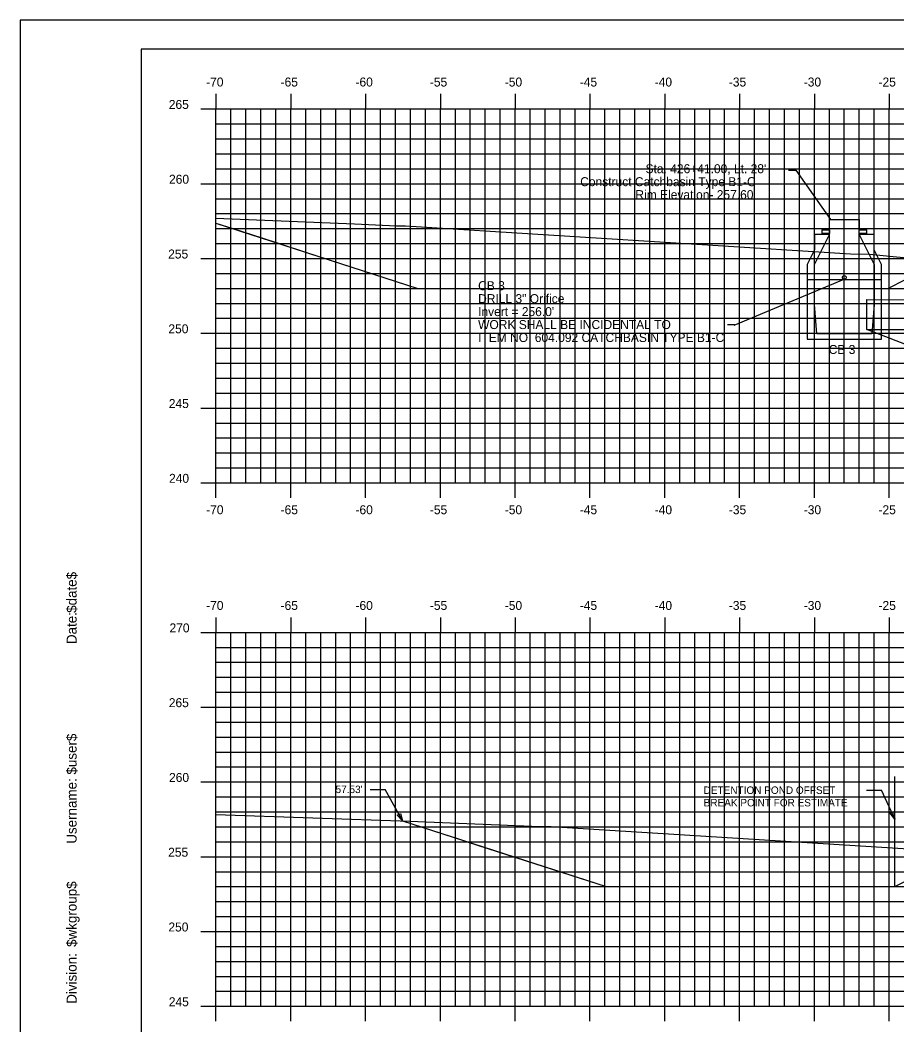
# Model space of a CAD drawing. Extents: x 1160718 to 1173142, y 616002 to 617630.
# Drawn here: x 1170544.6 to 1170603.2, y 616656.7 to 616723.9 of the extents above; entities that cross this region are included whole.
import ezdxf

# ---------------------------------------------------------------- set-up
doc = ezdxf.new("R2010")
doc.units = 0
for name, color, linetype in [('ANNOTATION', 7, 'Continuous'), ('BORDER', 7, 'Continuous'), ('D_Drainage_CB_TypeA1-B1', 7, 'Continuous'), ('D_Drainage_Culvert', 7, 'Continuous'), ('D_Drainage_Text', 7, 'Continuous'), ('D_Roadway_Centerline', 7, 'Continuous'), ('D_Roadway_Centerline_Text', 7, 'Continuous'), ('D_Roadway_Edge_Pavement', 7, 'Continuous'), ('D_Roadway_Edge_TW', 7, 'Continuous'), ('D_Roadway_Pavement', 7, 'Continuous'), ('H_V ANNOTATION', 7, 'Continuous'), ('MAJOR', 7, 'Continuous'), ('MINOR', 7, 'Continuous'), ('PLOT BOUNDARY', 7, 'Continuous'), ('S_Roadway_Centerline', 7, 'Continuous')]:
    doc.layers.add(name, color=color, linetype=linetype)

msp = doc.modelspace()

# ---------------------------------------------------------------- linework, layer by layer
at = {"layer": 'ANNOTATION'}
for p, q in [((1170602.569, 616705.928), (1170603.802, 616706.545)), ((1170567.967, 616672.433), (1170568.967, 616672.433)), ((1170570.129, 616670.326), (1170568.967, 616672.433)), ((1170601.143, 616672.377), (1170602.143, 616672.377)), ((1170603.046, 616670.436), (1170602.143, 616672.377))]:
    msp.add_line(p, q, dxfattribs=at)
for points in [[(1170569.997, 616670.825), (1170570.129, 616670.326), (1170569.778, 616670.704)], [(1170602.948, 616670.942), (1170603.046, 616670.436), (1170602.722, 616670.837)]]:
    msp.add_lwpolyline(points, close=True, dxfattribs=at)
at = {"layer": 'BORDER'}
for p, q in [((1170712.664, 616721.928), (1170552.664, 616721.928)), ((1170552.664, 616721.928), (1170552.664, 616616.928))]:
    msp.add_line(p, q, dxfattribs=at)
at = {"layer": 'D_Drainage_CB_TypeA1-B1'}
for p, q in [((1170597.662, 616709.528), (1170597.662, 616708.511)), ((1170597.662, 616707.527), (1170598.679, 616709.528)), ((1170598.679, 616709.528), (1170597.662, 616709.528)), ((1170601.665, 616709.528), (1170600.648, 616709.528)), ((1170600.648, 616709.528), (1170601.665, 616707.527)), ((1170601.665, 616708.511), (1170601.665, 616709.528)), ((1170597.662, 616708.511), (1170597.17, 616707.527)), ((1170602.157, 616707.527), (1170601.665, 616708.511)), ((1170597.17, 616707.527), (1170597.17, 616702.528)), ((1170597.662, 616704.858), (1170597.662, 616707.527)), ((1170601.665, 616707.527), (1170601.665, 616704.858)), ((1170602.157, 616702.528), (1170602.157, 616707.527)), ((1170597.17, 616706.527), (1170602.157, 616706.527)), ((1170601.179, 616703.189), (1170601.179, 616705.189)), ((1170597.826, 616702.889), (1170597.662, 616704.858)), ((1170601.665, 616704.858), (1170601.501, 616702.889)), ((1170597.17, 616702.528), (1170602.157, 616702.528)), ((1170601.501, 616702.889), (1170597.826, 616702.889))]:
    msp.add_line(p, q, dxfattribs=at)
msp.add_lwpolyline([(1170598.154, 616709.905), (1170598.679, 616709.905), (1170598.679, 616710.528), (1170600.648, 616710.528), (1170600.648, 616709.905), (1170601.173, 616709.905)], dxfattribs=at)
for points in [[(1170598.179, 616709.842), (1170598.679, 616709.842), (1170598.679, 616709.592), (1170598.179, 616709.592)], [(1170600.648, 616709.842), (1170601.148, 616709.842), (1170601.148, 616709.592), (1170600.648, 616709.592)]]:
    msp.add_lwpolyline(points, close=True, dxfattribs=at)
at = {"layer": 'D_Drainage_Culvert'}
msp.add_circle((1170599.663, 616706.662), 0.125, dxfattribs=at)
at = {"layer": 'D_Drainage_Text'}
for p, q in [((1170601.179, 616705.189), (1170639.049, 616705)), ((1170601.179, 616703.189), (1170639.049, 616703))]:
    msp.add_line(p, q, dxfattribs=at)
at = {"layer": 'D_Roadway_Centerline'}
msp.add_lwpolyline([(1170603.046, 616665.928), (1170604.117, 616666.464), (1170608.664, 616668.737), (1170611.664, 616668.797), (1170627.664, 616668.797), (1170643.664, 616668.797), (1170646.664, 616668.737), (1170655.757, 616666.464), (1170658.212, 616665.85)], dxfattribs=at)
at = {"layer": 'D_Roadway_Centerline_Text'}
for p, q in [((1170592.296, 616703.464), (1170599.664, 616706.536)), ((1170592.34, 616703.483), (1170591.845, 616703.483))]:
    msp.add_line(p, q, dxfattribs=at)
for points in [[(1170595.936, 616713.836), (1170596.423, 616713.836), (1170598.748, 616710.528)], [(1170606.173, 616701.439), (1170605.678, 616701.439), (1170601.179, 616703.189)]]:
    msp.add_lwpolyline(points, dxfattribs=at)
at = {"layer": 'D_Roadway_Edge_Pavement'}
for points in [[(1170557.664, 616710.293), (1170558.79, 616709.928), (1170560.718, 616709.305), (1170561.883, 616708.928), (1170563.843, 616708.295), (1170571.163, 616705.928), (1170602.569, 616705.928)], [(1170570.129, 616670.326), (1170574.005, 616669.073), (1170574.454, 616668.928), (1170577.141, 616668.06), (1170583.734, 616665.928), (1170587.663, 616665.918), (1170603.046, 616665.928)]]:
    msp.add_lwpolyline(points, dxfattribs=at)
at = {"layer": 'D_Roadway_Edge_TW'}
for p, q in [((1170557.664, 616710.293), (1170571.163, 616705.928)), ((1170571.163, 616705.928), (1170602.569, 616705.928)), ((1170570.129, 616670.326), (1170583.734, 616665.928))]:
    msp.add_line(p, q, dxfattribs=at)
at = {"layer": 'D_Roadway_Pavement'}
for p, q in [((1170602.664, 616705.976), (1170602.664, 616713.333)), ((1170603.046, 616665.928), (1170603.046, 616673.285))]:
    msp.add_line(p, q, dxfattribs=at)
at = {"layer": 'MAJOR'}
for p, q in [((1170557.664, 616718.93), (1170557.664, 616717.928)), ((1170562.664, 616718.93), (1170562.664, 616717.928)), ((1170567.664, 616718.93), (1170567.664, 616717.928)), ((1170572.664, 616718.93), (1170572.664, 616717.928)), ((1170577.664, 616718.93), (1170577.664, 616717.928)), ((1170582.664, 616718.93), (1170582.664, 616717.928)), ((1170587.664, 616718.93), (1170587.664, 616717.928)), ((1170592.664, 616718.93), (1170592.664, 616717.928)), ((1170597.664, 616718.93), (1170597.664, 616717.928)), ((1170602.664, 616718.93), (1170602.664, 616717.928)), ((1170556.662, 616717.928), (1170557.664, 616717.928)), ((1170557.664, 616717.928), (1170697.664, 616717.928)), ((1170557.664, 616692.928), (1170557.664, 616717.928)), ((1170557.664, 616692.928), (1170557.664, 616717.928)), ((1170557.664, 616717.928), (1170697.664, 616717.928)), ((1170562.664, 616692.928), (1170562.664, 616717.928)), ((1170567.664, 616692.928), (1170567.664, 616717.928)), ((1170572.664, 616692.928), (1170572.664, 616717.928)), ((1170577.664, 616692.928), (1170577.664, 616717.928)), ((1170582.664, 616692.928), (1170582.664, 616717.928)), ((1170587.664, 616692.928), (1170587.664, 616717.928)), ((1170592.664, 616692.928), (1170592.664, 616717.928)), ((1170597.664, 616692.928), (1170597.664, 616717.928)), ((1170602.664, 616692.928), (1170602.664, 616717.928)), ((1170556.662, 616712.928), (1170557.664, 616712.928)), ((1170557.664, 616712.928), (1170697.664, 616712.928)), ((1170556.662, 616707.928), (1170557.664, 616707.928)), ((1170557.664, 616707.928), (1170697.664, 616707.928)), ((1170556.662, 616702.928), (1170557.664, 616702.928)), ((1170557.664, 616702.928), (1170697.664, 616702.928)), ((1170556.662, 616697.928), (1170557.664, 616697.928)), ((1170557.664, 616697.928), (1170697.664, 616697.928)), ((1170556.662, 616692.928), (1170557.664, 616692.928)), ((1170557.664, 616692.928), (1170697.664, 616692.928)), ((1170557.664, 616692.928), (1170697.664, 616692.928)), ((1170557.664, 616691.926), (1170557.664, 616692.928)), ((1170562.664, 616691.926), (1170562.664, 616692.928)), ((1170567.664, 616691.926), (1170567.664, 616692.928)), ((1170572.664, 616691.926), (1170572.664, 616692.928)), ((1170577.664, 616691.926), (1170577.664, 616692.928)), ((1170582.664, 616691.926), (1170582.664, 616692.928)), ((1170587.664, 616691.926), (1170587.664, 616692.928)), ((1170592.664, 616691.926), (1170592.664, 616692.928)), ((1170597.664, 616691.926), (1170597.664, 616692.928)), ((1170602.664, 616691.926), (1170602.664, 616692.928)), ((1170557.664, 616683.93), (1170557.664, 616682.928)), ((1170562.664, 616683.93), (1170562.664, 616682.928)), ((1170567.664, 616683.93), (1170567.664, 616682.928)), ((1170572.664, 616683.93), (1170572.664, 616682.928)), ((1170577.664, 616683.93), (1170577.664, 616682.928)), ((1170582.664, 616683.93), (1170582.664, 616682.928)), ((1170587.664, 616683.93), (1170587.664, 616682.928)), ((1170592.664, 616683.93), (1170592.664, 616682.928)), ((1170597.664, 616683.93), (1170597.664, 616682.928)), ((1170602.664, 616683.93), (1170602.664, 616682.928)), ((1170556.662, 616682.928), (1170557.664, 616682.928)), ((1170557.664, 616682.928), (1170697.664, 616682.928)), ((1170557.664, 616657.928), (1170557.664, 616682.928)), ((1170557.664, 616657.928), (1170557.664, 616682.928)), ((1170557.664, 616682.928), (1170697.664, 616682.928)), ((1170562.664, 616657.928), (1170562.664, 616682.928)), ((1170567.664, 616657.928), (1170567.664, 616682.928)), ((1170572.664, 616657.928), (1170572.664, 616682.928)), ((1170577.664, 616657.928), (1170577.664, 616682.928)), ((1170582.664, 616657.928), (1170582.664, 616682.928)), ((1170587.664, 616657.928), (1170587.664, 616682.928)), ((1170592.664, 616657.928), (1170592.664, 616682.928)), ((1170597.664, 616657.928), (1170597.664, 616682.928)), ((1170602.664, 616657.928), (1170602.664, 616682.928)), ((1170556.662, 616677.928), (1170557.664, 616677.928)), ((1170557.664, 616677.928), (1170697.664, 616677.928)), ((1170556.662, 616672.928), (1170557.664, 616672.928)), ((1170557.664, 616672.928), (1170697.664, 616672.928)), ((1170556.662, 616667.928), (1170557.664, 616667.928)), ((1170557.664, 616667.928), (1170697.664, 616667.928)), ((1170556.662, 616662.928), (1170557.664, 616662.928)), ((1170557.664, 616662.928), (1170697.664, 616662.928)), ((1170556.662, 616657.928), (1170557.664, 616657.928)), ((1170557.664, 616657.928), (1170697.664, 616657.928)), ((1170557.664, 616657.928), (1170697.664, 616657.928)), ((1170557.664, 616656.926), (1170557.664, 616657.928)), ((1170562.664, 616656.926), (1170562.664, 616657.928)), ((1170567.664, 616656.926), (1170567.664, 616657.928)), ((1170572.664, 616656.926), (1170572.664, 616657.928)), ((1170577.664, 616656.926), (1170577.664, 616657.928)), ((1170582.664, 616656.926), (1170582.664, 616657.928)), ((1170587.664, 616656.926), (1170587.664, 616657.928)), ((1170592.664, 616656.926), (1170592.664, 616657.928)), ((1170597.664, 616656.926), (1170597.664, 616657.928)), ((1170602.664, 616656.926), (1170602.664, 616657.928))]:
    msp.add_line(p, q, dxfattribs=at)
at = {"layer": 'MINOR'}
for p, q in [((1170558.664, 616692.928), (1170558.664, 616717.928)), ((1170559.664, 616692.928), (1170559.664, 616717.928)), ((1170560.664, 616692.928), (1170560.664, 616717.928)), ((1170561.664, 616692.928), (1170561.664, 616717.928)), ((1170563.664, 616692.928), (1170563.664, 616717.928)), ((1170564.664, 616692.928), (1170564.664, 616717.928)), ((1170565.664, 616692.928), (1170565.664, 616717.928)), ((1170566.664, 616692.928), (1170566.664, 616717.928)), ((1170568.664, 616692.928), (1170568.664, 616717.928)), ((1170569.664, 616692.928), (1170569.664, 616717.928)), ((1170570.664, 616692.928), (1170570.664, 616717.928)), ((1170571.664, 616692.928), (1170571.664, 616717.928)), ((1170573.664, 616692.928), (1170573.664, 616717.928)), ((1170574.664, 616692.928), (1170574.664, 616717.928)), ((1170575.664, 616692.928), (1170575.664, 616717.928)), ((1170576.664, 616692.928), (1170576.664, 616717.928)), ((1170578.664, 616692.928), (1170578.664, 616717.928)), ((1170579.664, 616692.928), (1170579.664, 616717.928)), ((1170580.664, 616692.928), (1170580.664, 616717.928)), ((1170581.664, 616692.928), (1170581.664, 616717.928)), ((1170583.664, 616692.928), (1170583.664, 616717.928)), ((1170584.664, 616692.928), (1170584.664, 616717.928)), ((1170585.664, 616692.928), (1170585.664, 616717.928)), ((1170586.664, 616692.928), (1170586.664, 616717.928)), ((1170588.664, 616692.928), (1170588.664, 616717.928)), ((1170589.664, 616692.928), (1170589.664, 616717.928)), ((1170590.664, 616692.928), (1170590.664, 616717.928)), ((1170591.664, 616692.928), (1170591.664, 616717.928)), ((1170593.664, 616692.928), (1170593.664, 616717.928)), ((1170594.664, 616692.928), (1170594.664, 616717.928)), ((1170595.664, 616692.928), (1170595.664, 616717.928)), ((1170596.664, 616692.928), (1170596.664, 616717.928)), ((1170598.664, 616692.928), (1170598.664, 616717.928)), ((1170599.664, 616692.928), (1170599.664, 616717.928)), ((1170600.664, 616692.928), (1170600.664, 616717.928)), ((1170601.664, 616692.928), (1170601.664, 616717.928)), ((1170557.664, 616716.928), (1170697.664, 616716.928)), ((1170557.664, 616716.928), (1170558.666, 616716.928)), ((1170557.664, 616715.928), (1170697.664, 616715.928)), ((1170557.664, 616715.928), (1170558.666, 616715.928)), ((1170557.664, 616714.928), (1170697.664, 616714.928)), ((1170557.664, 616714.928), (1170558.666, 616714.928)), ((1170557.664, 616713.928), (1170697.664, 616713.928)), ((1170557.664, 616713.928), (1170558.666, 616713.928)), ((1170557.664, 616711.928), (1170697.664, 616711.928)), ((1170557.664, 616711.928), (1170558.666, 616711.928)), ((1170557.664, 616710.928), (1170697.664, 616710.928)), ((1170557.664, 616710.928), (1170558.666, 616710.928)), ((1170557.664, 616709.928), (1170697.664, 616709.928)), ((1170557.664, 616709.928), (1170558.666, 616709.928)), ((1170557.664, 616708.928), (1170697.664, 616708.928)), ((1170557.664, 616708.928), (1170558.666, 616708.928)), ((1170557.664, 616706.928), (1170697.664, 616706.928)), ((1170557.664, 616706.928), (1170558.666, 616706.928)), ((1170557.664, 616705.928), (1170697.664, 616705.928)), ((1170557.664, 616705.928), (1170558.666, 616705.928)), ((1170557.664, 616704.928), (1170697.664, 616704.928)), ((1170557.664, 616704.928), (1170558.666, 616704.928)), ((1170557.664, 616703.928), (1170697.664, 616703.928)), ((1170557.664, 616703.928), (1170558.666, 616703.928)), ((1170557.664, 616701.928), (1170697.664, 616701.928)), ((1170557.664, 616701.928), (1170558.666, 616701.928)), ((1170557.664, 616700.928), (1170697.664, 616700.928)), ((1170557.664, 616700.928), (1170558.666, 616700.928)), ((1170557.664, 616699.928), (1170697.664, 616699.928)), ((1170557.664, 616699.928), (1170558.666, 616699.928)), ((1170557.664, 616698.928), (1170697.664, 616698.928)), ((1170557.664, 616698.928), (1170558.666, 616698.928)), ((1170557.664, 616696.928), (1170697.664, 616696.928)), ((1170557.664, 616696.928), (1170558.666, 616696.928)), ((1170557.664, 616695.928), (1170697.664, 616695.928)), ((1170557.664, 616695.928), (1170558.666, 616695.928)), ((1170557.664, 616694.928), (1170697.664, 616694.928)), ((1170557.664, 616694.928), (1170558.666, 616694.928)), ((1170557.664, 616693.928), (1170697.664, 616693.928)), ((1170557.664, 616693.928), (1170558.666, 616693.928)), ((1170558.664, 616657.928), (1170558.664, 616682.928)), ((1170559.664, 616657.928), (1170559.664, 616682.928)), ((1170560.664, 616657.928), (1170560.664, 616682.928)), ((1170561.664, 616657.928), (1170561.664, 616682.928)), ((1170563.664, 616657.928), (1170563.664, 616682.928)), ((1170564.664, 616657.928), (1170564.664, 616682.928)), ((1170565.664, 616657.928), (1170565.664, 616682.928)), ((1170566.664, 616657.928), (1170566.664, 616682.928)), ((1170568.664, 616657.928), (1170568.664, 616682.928)), ((1170569.664, 616657.928), (1170569.664, 616682.928)), ((1170570.664, 616657.928), (1170570.664, 616682.928)), ((1170571.664, 616657.928), (1170571.664, 616682.928)), ((1170573.664, 616657.928), (1170573.664, 616682.928)), ((1170574.664, 616657.928), (1170574.664, 616682.928)), ((1170575.664, 616657.928), (1170575.664, 616682.928)), ((1170576.664, 616657.928), (1170576.664, 616682.928)), ((1170578.664, 616657.928), (1170578.664, 616682.928)), ((1170579.664, 616657.928), (1170579.664, 616682.928)), ((1170580.664, 616657.928), (1170580.664, 616682.928)), ((1170581.664, 616657.928), (1170581.664, 616682.928)), ((1170583.664, 616657.928), (1170583.664, 616682.928)), ((1170584.664, 616657.928), (1170584.664, 616682.928)), ((1170585.664, 616657.928), (1170585.664, 616682.928)), ((1170586.664, 616657.928), (1170586.664, 616682.928)), ((1170588.664, 616657.928), (1170588.664, 616682.928)), ((1170589.664, 616657.928), (1170589.664, 616682.928)), ((1170590.664, 616657.928), (1170590.664, 616682.928)), ((1170591.664, 616657.928), (1170591.664, 616682.928)), ((1170593.664, 616657.928), (1170593.664, 616682.928)), ((1170594.664, 616657.928), (1170594.664, 616682.928)), ((1170595.664, 616657.928), (1170595.664, 616682.928)), ((1170596.664, 616657.928), (1170596.664, 616682.928)), ((1170598.664, 616657.928), (1170598.664, 616682.928)), ((1170599.664, 616657.928), (1170599.664, 616682.928)), ((1170600.664, 616657.928), (1170600.664, 616682.928)), ((1170601.664, 616657.928), (1170601.664, 616682.928)), ((1170557.664, 616681.928), (1170697.664, 616681.928)), ((1170557.664, 616681.928), (1170558.666, 616681.928)), ((1170557.664, 616680.928), (1170697.664, 616680.928)), ((1170557.664, 616680.928), (1170558.666, 616680.928)), ((1170557.664, 616679.928), (1170697.664, 616679.928)), ((1170557.664, 616679.928), (1170558.666, 616679.928)), ((1170557.664, 616678.928), (1170697.664, 616678.928)), ((1170557.664, 616678.928), (1170558.666, 616678.928)), ((1170557.664, 616676.928), (1170697.664, 616676.928)), ((1170557.664, 616676.928), (1170558.666, 616676.928)), ((1170557.664, 616675.928), (1170697.664, 616675.928)), ((1170557.664, 616675.928), (1170558.666, 616675.928)), ((1170557.664, 616674.928), (1170697.664, 616674.928)), ((1170557.664, 616674.928), (1170558.666, 616674.928)), ((1170557.664, 616673.928), (1170697.664, 616673.928)), ((1170557.664, 616673.928), (1170558.666, 616673.928)), ((1170557.664, 616671.928), (1170697.664, 616671.928)), ((1170557.664, 616671.928), (1170558.666, 616671.928)), ((1170557.664, 616670.928), (1170697.664, 616670.928)), ((1170557.664, 616670.928), (1170558.666, 616670.928)), ((1170557.664, 616669.928), (1170697.664, 616669.928)), ((1170557.664, 616669.928), (1170558.666, 616669.928)), ((1170557.664, 616668.928), (1170697.664, 616668.928)), ((1170557.664, 616668.928), (1170558.666, 616668.928)), ((1170557.664, 616666.928), (1170697.664, 616666.928)), ((1170557.664, 616666.928), (1170558.666, 616666.928)), ((1170557.664, 616665.928), (1170697.664, 616665.928)), ((1170557.664, 616665.928), (1170558.666, 616665.928)), ((1170557.664, 616664.928), (1170697.664, 616664.928)), ((1170557.664, 616664.928), (1170558.666, 616664.928)), ((1170557.664, 616663.928), (1170697.664, 616663.928)), ((1170557.664, 616663.928), (1170558.666, 616663.928)), ((1170557.664, 616661.928), (1170697.664, 616661.928)), ((1170557.664, 616661.928), (1170558.666, 616661.928)), ((1170557.664, 616660.928), (1170697.664, 616660.928)), ((1170557.664, 616660.928), (1170558.666, 616660.928)), ((1170557.664, 616659.928), (1170697.664, 616659.928)), ((1170557.664, 616659.928), (1170558.666, 616659.928)), ((1170557.664, 616658.928), (1170697.664, 616658.928)), ((1170557.664, 616658.928), (1170558.666, 616658.928))]:
    msp.add_line(p, q, dxfattribs=at)
at = {"layer": 'PLOT BOUNDARY'}
msp.add_lwpolyline([(1170544.57, 616613.869), (1170714.57, 616613.869), (1170714.57, 616723.869), (1170544.57, 616723.869)], close=True, dxfattribs=at)
at = {"layer": 'S_Roadway_Centerline'}
for points in [[(1170557.664, 616710.625), (1170566.932, 616710.252), (1170569.739, 616710.123), (1170570.337, 616710.109), (1170600.068, 616708.248), (1170601.355, 616708.21), (1170627.439, 616705.659), (1170637.979, 616702.577), (1170638.387, 616702.504), (1170638.911, 616702.409), (1170640.386, 616702.872), (1170643.391, 616703.689), (1170651.492, 616706.307), (1170657.234, 616707.747), (1170660.414, 616708.351)], [(1170557.664, 616670.758), (1170570.62, 616670.309), (1170578.774, 616669.963), (1170580.066, 616669.947), (1170610.368, 616668.056), (1170612.246, 616668.03), (1170640.664, 616666.355), (1170642.654, 616666.292), (1170643.976, 616665.884), (1170651.493, 616664.472), (1170665.678, 616667.381)]]:
    msp.add_lwpolyline(points, dxfattribs=at)

# ---------------------------------------------------------------- texts
at = {"layer": 'ANNOTATION'}
msp.add_text('CB 3', height=0.6, rotation=359.99999, dxfattribs=at).set_placement((1170598.62, 616701.545))
for s, p in [("57.53'", (1170565.658, 616672.183)), ('DETENTION POND OFFSET', (1170590.263, 616672.127)), ('BREAK POINT FOR ESTIMATE', (1170590.263, 616671.292))]:
    msp.add_text(s, height=0.5, dxfattribs=at).set_placement(p)
at = {"layer": 'BORDER'}
for s, p in [('$date$', (1170548.349, 616684.234)), ('Date:', (1170548.349, 616682.145)), ('$user$', (1170548.349, 616673.42)), ('Username:', (1170548.349, 616668.796)), ('$wkgroup$', (1170548.349, 616661.898)), ('Division:', (1170548.349, 616658.095))]:
    msp.add_text(s, height=0.6696, rotation=90, dxfattribs=at).set_placement(p)
at = {"layer": 'D_Roadway_Centerline_Text'}
for s, p in [("Sta. 426+41.00, Lt. 28'", (1170586.376, 616713.632)), ('Construct Catchbasin Type B1-C', (1170582.01, 616712.765)), ("Rim Elevation- 257.60'", (1170585.697, 616711.898)), ('CB 3 ', (1170575.185, 616705.811)), ('DRILL 3" Orifice', (1170575.185, 616704.944)), ("Invert = 256.0'", (1170575.185, 616704.077)), ('WORK SHALL BE INCIDENTAL TO ', (1170575.185, 616703.21)), ('ITEM NO. 604.092 CATCHBASIN TYPE B1-C', (1170575.185, 616702.343))]:
    msp.add_text(s, height=0.6, dxfattribs=at).set_placement(p)
at = {"layer": 'H_V ANNOTATION'}
for s, p in [('-70', (1170557.005, 616719.428)), ('-65', (1170561.981, 616719.428)), ('-60', (1170566.989, 616719.428)), ('-55', (1170571.96, 616719.428)), ('-50', (1170576.968, 616719.428)), ('-45', (1170581.981, 616719.428)), ('-40', (1170586.989, 616719.428)), ('-35', (1170591.944, 616719.428)), ('-30', (1170596.952, 616719.428)), ('-25', (1170601.949, 616719.428)), ('265', (1170554.51, 616717.928)), ('260', (1170554.526, 616712.928)), ('255', (1170554.467, 616707.928)), ('250', (1170554.483, 616702.928)), ('245', (1170554.51, 616697.928)), ('240', (1170554.526, 616692.928)), ('-70', (1170557.005, 616690.828)), ('-65', (1170561.981, 616690.828)), ('-60', (1170566.989, 616690.828)), ('-55', (1170571.96, 616690.828)), ('-50', (1170576.968, 616690.828)), ('-45', (1170581.981, 616690.828)), ('-40', (1170586.989, 616690.828)), ('-35', (1170591.944, 616690.828)), ('-30', (1170596.952, 616690.828)), ('-25', (1170601.949, 616690.828)), ('-70', (1170557.005, 616684.428)), ('-65', (1170561.981, 616684.428)), ('-60', (1170566.989, 616684.428)), ('-55', (1170571.96, 616684.428)), ('-50', (1170576.968, 616684.428)), ('-45', (1170581.981, 616684.428)), ('-40', (1170586.989, 616684.428)), ('-35', (1170591.944, 616684.428)), ('-30', (1170596.952, 616684.428)), ('-25', (1170601.949, 616684.428)), ('270', (1170554.558, 616682.928)), ('265', (1170554.51, 616677.928)), ('260', (1170554.526, 616672.928)), ('255', (1170554.467, 616667.928)), ('250', (1170554.483, 616662.928)), ('245', (1170554.51, 616657.928))]:
    msp.add_text(s, height=0.6, dxfattribs=at).set_placement(p)

doc.saveas('drawing.dxf')
